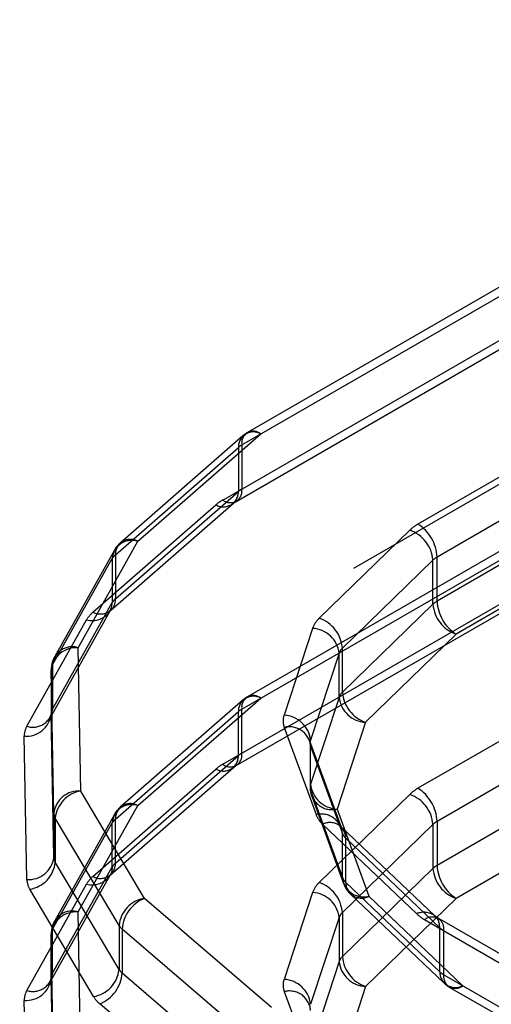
# Model space of a CAD drawing. Header units: inches. Extents: x 1907 to 2452, y -210 to -54.
# Tile 383 of 656: x 1992.17 to 1992.2388, y -187.7279 to -187.5842. Entities that reach past the tile are written whole.
import ezdxf

# ---------------------------------------------------------------- set-up
doc = ezdxf.new("R2010")
doc.units = ezdxf.units.IN
doc.header["$LTSCALE"] = 0.5
doc.header["$MEASUREMENT"] = 0
doc.linetypes.add('HIDDEN', pattern=[0.22499999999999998, 0.15, -0.075])
doc.layers.add('SID-M-H', color=4, linetype='HIDDEN')

msp = doc.modelspace()

# ---------------------------------------------------------------- linework, layer by layer
at = {"layer": 'SID-M-H'}
for p, q in [((1992.045507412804, -187.7642762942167), (1993.194555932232, -187.1009447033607)), ((1992.202382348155, -187.6462769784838), (1992.246361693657, -187.6208877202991)), ((1992.244393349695, -187.6206928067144), (1992.203197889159, -187.6444744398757)), ((1992.19959846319, -187.654314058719), (1992.243577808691, -187.6289248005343)), ((1992.201566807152, -187.6545089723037), (1992.242762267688, -187.6307273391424)), ((1992.269156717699, -187.6341259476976), (1992.228098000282, -187.6578286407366)), ((1992.271940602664, -187.6389477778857), (1992.230881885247, -187.6626504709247)), ((1992.202575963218, -187.6449191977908), (1992.184630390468, -187.6605973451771)), ((1992.18722066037, -187.6603475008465), (1992.205166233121, -187.6446693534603)), ((1992.271940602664, -187.6453772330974), (1992.230881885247, -187.6690799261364)), ((1992.183935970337, -187.6623092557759), (1992.201881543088, -187.6466311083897)), ((1992.201881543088, -187.6466311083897), (1992.201881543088, -187.6530605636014)), ((1992.202382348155, -187.6462769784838), (1992.202382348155, -187.6527064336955)), ((1992.27472448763, -187.6501990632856), (1992.233665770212, -187.6739017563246)), ((1992.183935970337, -187.6687387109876), (1992.201881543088, -187.6530605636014)), ((1992.180651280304, -187.6707004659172), (1992.198596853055, -187.6550223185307)), ((1992.183241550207, -187.6704506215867), (1992.201187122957, -187.6547724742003)), ((1992.226893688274, -187.6587236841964), (1992.213678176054, -187.6715842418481)), ((1992.178501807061, -187.6758849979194), (1992.18722066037, -187.6603475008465)), ((1992.202382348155, -187.684853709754), (1992.246361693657, -187.6594644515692)), ((1992.244393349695, -187.6592695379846), (1992.203197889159, -187.6830511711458)), ((1992.183787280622, -187.6616355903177), (1992.175068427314, -187.6771730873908)), ((1992.174756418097, -187.6783993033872), (1992.183475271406, -187.6628618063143)), ((1992.183475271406, -187.6628618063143), (1992.183475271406, -187.669291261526)), ((1992.183935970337, -187.6623092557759), (1992.183935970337, -187.6687387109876)), ((1992.230279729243, -187.6630979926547), (1992.217064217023, -187.6759585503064)), ((1992.230279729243, -187.6695274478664), (1992.230279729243, -187.6630979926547)), ((1992.230881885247, -187.6690799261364), (1992.230881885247, -187.6626504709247)), ((1992.19959846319, -187.6928907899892), (1992.243577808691, -187.6675015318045)), ((1992.174444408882, -187.6860549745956), (1992.18316326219, -187.6705174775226)), ((1992.174756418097, -187.6848287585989), (1992.183475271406, -187.669291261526)), ((1992.18316326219, -187.6705174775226), (1992.183200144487, -187.6704491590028)), ((1992.183190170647, -187.6704681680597), (1992.183403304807, -187.6699049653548)), ((1992.183200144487, -187.6704491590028), (1992.183190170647, -187.6704681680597)), ((1992.183296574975, -187.6704005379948), (1992.183241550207, -187.6704506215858)), ((1992.183403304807, -187.6699049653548), (1992.183475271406, -187.669291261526)), ((1992.201566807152, -187.6930857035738), (1992.242762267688, -187.6693040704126)), ((1992.230279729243, -187.6695274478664), (1992.217064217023, -187.6823880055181)), ((1992.171011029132, -187.6873430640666), (1992.179729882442, -187.6718055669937)), ((1992.212714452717, -187.673055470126), (1992.208547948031, -187.6857232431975)), ((1992.269156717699, -187.6727026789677), (1992.228098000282, -187.6964053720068)), ((1992.233665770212, -187.6739017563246), (1992.220450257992, -187.6867623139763)), ((1992.178883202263, -187.6968035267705), (1992.178501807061, -187.6758849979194)), ((1992.217064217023, -187.6823880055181), (1992.217064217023, -187.6759585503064)), ((1992.216582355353, -187.6766941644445), (1992.212415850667, -187.689361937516)), ((1992.216582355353, -187.6831236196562), (1992.216582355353, -187.6766941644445)), ((1992.271940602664, -187.6775245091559), (1992.230881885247, -187.7012272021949)), ((1992.174946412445, -187.7000421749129), (1992.174565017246, -187.6791236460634)), ((1992.174565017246, -187.6791236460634), (1992.174565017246, -187.6855531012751)), ((1992.174756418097, -187.6783993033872), (1992.174756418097, -187.6848287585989)), ((1992.18722066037, -187.6989242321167), (1992.205166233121, -187.6832460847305)), ((1992.216582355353, -187.6831236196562), (1992.212415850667, -187.6957913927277)), ((1992.202575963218, -187.683495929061), (1992.184630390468, -187.6991740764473)), ((1992.202382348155, -187.6912831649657), (1992.202382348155, -187.684853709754)), ((1992.271940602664, -187.6839539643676), (1992.230881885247, -187.7076566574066)), ((1992.174946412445, -187.7064716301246), (1992.174565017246, -187.6855531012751)), ((1992.183935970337, -187.7008859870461), (1992.201881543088, -187.6852078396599)), ((1992.201881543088, -187.6916372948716), (1992.201881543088, -187.6852078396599)), ((1992.208577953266, -187.6875057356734), (1992.213213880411, -187.7002446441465)), ((1992.220450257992, -187.6867623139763), (1992.216283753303, -187.6994300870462)), ((1992.17100962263, -187.7097102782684), (1992.170628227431, -187.688791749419)), ((1992.27472448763, -187.6887757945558), (1992.233665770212, -187.7124784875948)), ((1992.216913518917, -187.7021130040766), (1992.212277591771, -187.6893740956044)), ((1992.212346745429, -187.6897859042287), (1992.212346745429, -187.6962153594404)), ((1992.212415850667, -187.6957913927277), (1992.212415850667, -187.689361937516)), ((1992.212430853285, -187.690253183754), (1992.217066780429, -187.7029920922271)), ((1992.212430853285, -187.6966826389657), (1992.212430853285, -187.690253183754)), ((1992.183935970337, -187.7073154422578), (1992.201881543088, -187.6916372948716)), ((1992.183241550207, -187.709027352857), (1992.201187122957, -187.6933492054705)), ((1992.180651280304, -187.7092771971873), (1992.198596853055, -187.693599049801)), ((1992.188183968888, -187.7124727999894), (1992.178883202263, -187.6968035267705)), ((1992.212430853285, -187.6966826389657), (1992.217066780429, -187.7094215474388)), ((1992.212584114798, -187.6975617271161), (1992.217220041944, -187.7103006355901)), ((1992.226893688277, -187.6973004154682), (1992.213678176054, -187.7101609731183)), ((1992.178501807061, -187.7144617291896), (1992.18722066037, -187.6989242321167)), ((1992.174946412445, -187.7000421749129), (1992.174946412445, -187.7064716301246)), ((1992.183787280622, -187.7002123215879), (1992.175068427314, -187.715749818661)), ((1992.216283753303, -187.6994300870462), (1992.220919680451, -187.712168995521)), ((1992.174756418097, -187.7169760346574), (1992.183475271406, -187.7014385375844)), ((1992.184459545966, -187.7164242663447), (1992.175158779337, -187.7007549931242)), ((1992.175158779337, -187.7007549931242), (1992.175158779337, -187.7071844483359)), ((1992.183475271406, -187.7078679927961), (1992.183475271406, -187.7014385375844)), ((1992.183935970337, -187.7073154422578), (1992.183935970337, -187.7008859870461)), ((1992.214187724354, -187.7016678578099), (1992.227906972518, -187.7147221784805)), ((1992.230620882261, -187.715084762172), (1992.216901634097, -187.7020304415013)), ((1992.230279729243, -187.7016747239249), (1992.217064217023, -187.7145352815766)), ((1992.230279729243, -187.7016747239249), (1992.230279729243, -187.7081041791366)), ((1992.230881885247, -187.7012272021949), (1992.230881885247, -187.7076566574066)), ((1992.217066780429, -187.7094215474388), (1992.217066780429, -187.7029920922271)), ((1992.217553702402, -187.7037036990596), (1992.231272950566, -187.7167580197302)), ((1992.217553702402, -187.7101331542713), (1992.217553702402, -187.7037036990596)), ((1992.174756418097, -187.7234054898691), (1992.183475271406, -187.7078679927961)), ((1992.184459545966, -187.7228537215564), (1992.175158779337, -187.7071844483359)), ((1992.183475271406, -187.7078679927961), (1992.183403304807, -187.708481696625)), ((1992.174444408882, -187.7246317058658), (1992.18316326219, -187.7090942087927)), ((1992.183190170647, -187.7090448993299), (1992.18316326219, -187.7090942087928)), ((1992.183204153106, -187.7090181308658), (1992.183190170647, -187.7090448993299)), ((1992.183403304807, -187.708481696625), (1992.183204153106, -187.7090181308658)), ((1992.230279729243, -187.7081041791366), (1992.217064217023, -187.7209647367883)), ((1992.171011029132, -187.7259197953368), (1992.179729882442, -187.7103822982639)), ((1992.217553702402, -187.7101331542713), (1992.231272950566, -187.7231874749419)), ((1992.18073512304, -187.7268051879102), (1992.171434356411, -187.7111359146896)), ((1992.212714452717, -187.7116322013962), (1992.208547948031, -187.7242999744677)), ((1992.218205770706, -187.7118064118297), (1992.23192501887, -187.7248607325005)), ((1992.220919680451, -187.712168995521), (1992.234638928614, -187.7252233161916)), ((1992.206734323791, -187.7283974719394), (1992.188183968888, -187.7124727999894)), ((1992.233665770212, -187.7124784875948), (1992.220450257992, -187.7253390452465)), ((1992.178883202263, -187.7353802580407), (1992.178501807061, -187.7144617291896)), ((1992.217064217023, -187.7145352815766), (1992.217064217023, -187.7209647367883)), ((1992.230620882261, -187.7150847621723), (1992.230543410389, -187.7150149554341)), ((1992.184459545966, -187.7164242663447), (1992.184459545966, -187.7228537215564)), ((1992.216582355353, -187.7152708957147), (1992.212415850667, -187.7279386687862)), ((1992.216582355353, -187.7152708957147), (1992.216582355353, -187.7217003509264)), ((1992.229071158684, -187.7155786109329), (1992.302261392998, -187.7578309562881)), ((1992.301445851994, -187.75602841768), (1992.231039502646, -187.7153836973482)), ((1992.174946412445, -187.7386189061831), (1992.174565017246, -187.7177003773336)), ((1992.174565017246, -187.7241298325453), (1992.174565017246, -187.7177003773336)), ((1992.174756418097, -187.7234054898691), (1992.174756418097, -187.7169760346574)), ((1992.203467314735, -187.7328804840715), (1992.184916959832, -187.7169558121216)), ((1992.184916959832, -187.7169558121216), (1992.184916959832, -187.7233852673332)), ((1992.231272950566, -187.7231874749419), (1992.231272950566, -187.7167580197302)), ((1992.231855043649, -187.7236156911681), (1992.231855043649, -187.7171862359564)), ((1992.216582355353, -187.7217003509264), (1992.212415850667, -187.7343681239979)), ((1992.203467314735, -187.7393099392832), (1992.184916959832, -187.7233852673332)), ((1992.231855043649, -187.7236156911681), (1992.305045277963, -187.7658680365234)), ((1992.174946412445, -187.7450483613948), (1992.174565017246, -187.7241298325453)), ((1992.208577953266, -187.7260824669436), (1992.213213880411, -187.7388213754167)), ((1992.220450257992, -187.7253390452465), (1992.216283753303, -187.7380068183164)), ((1992.232670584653, -187.7254182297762), (1992.303076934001, -187.766062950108)), ((1992.17100962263, -187.7482870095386), (1992.170628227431, -187.7273684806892)), ((1992.200200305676, -187.7437929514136), (1992.181649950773, -187.7278682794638))]:
    msp.add_line(p, q, dxfattribs=at)
for centre, radius, start, end in [((1992.204075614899, -187.6465740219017), 0.002194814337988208, 60.20443273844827, 181.4904147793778), ((1992.204079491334, -187.646001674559), 0.001719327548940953, 50.79671475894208, 189.2140369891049), ((1992.205166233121, -187.6478840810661), 0.003937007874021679, 119.9973117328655, 131.1420833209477), ((1992.203951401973, -187.6490270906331), 0.003166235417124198, 119.7065631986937, 130.823321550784), ((1992.199687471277, -187.6531176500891), 0.002194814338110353, 240.2044327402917, 1.490414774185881), ((1992.200685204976, -187.6529817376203), 0.001719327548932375, 230.7967147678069, 9.214036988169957), ((1992.203951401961, -187.6554565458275), 0.003166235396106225, 119.7065631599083, 130.8233215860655), ((1992.2027365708, -187.6598142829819), 0.006332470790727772, 119.7065631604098, 130.8233215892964), ((1992.231096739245, -187.6631212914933), 0.006083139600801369, 119.5352602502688, 133.704127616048), ((1992.225256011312, -187.6634890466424), 0.005038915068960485, 4.451016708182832, 71.03406954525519), ((1992.224837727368, -187.6629255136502), 0.006050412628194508, 2.605478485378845, 57.39452165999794), ((1992.186329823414, -187.6630672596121), 0.002861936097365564, 71.86417235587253, 175.8832968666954), ((1992.186130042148, -187.6622521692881), 0.002194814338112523, 60.20443274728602, 181.4904147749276), ((1992.18722066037, -187.6635622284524), 0.003937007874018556, 131.1420833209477, 150.701075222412), ((1992.185312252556, -187.6639250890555), 0.002122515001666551, 130.4226192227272, 149.9368525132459), ((1992.232381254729, -187.6652967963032), 0.003041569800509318, 119.5352602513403, 133.7041276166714), ((1992.18174202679, -187.6688485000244), 0.002196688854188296, 315.0462967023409, 2.864798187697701), ((1992.185312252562, -187.670354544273), 0.002122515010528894, 130.4226192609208, 149.9368524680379), ((1992.232381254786, -187.6717262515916), 0.003041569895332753, 119.5352604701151, 133.7041273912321), ((1992.236926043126, -187.668804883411), 0.006050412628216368, 182.6054784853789, 237.3945216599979), ((1992.180547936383, -187.6687662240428), 0.003147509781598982, 254.9355669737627, 326.1932617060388), ((1992.181738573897, -187.6684207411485), 0.002525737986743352, 244.501624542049, 306.5172104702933), ((1992.235303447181, -187.6691363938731), 0.005038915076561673, 184.4510167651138, 251.0340694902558), ((1992.183403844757, -187.6739321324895), 0.004245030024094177, 130.4226192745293, 149.9368524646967), ((1992.216195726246, -187.6742846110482), 0.003691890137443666, 132.9933621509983, 160.5532896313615), ((1992.212040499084, -187.6763496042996), 0.005038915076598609, 4.451016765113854, 71.03406948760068), ((1992.212516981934, -187.6771405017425), 0.004089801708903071, 6.265409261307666, 87.232471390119), ((1992.178199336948, -187.6795293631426), 0.003656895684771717, 85.25551621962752, 173.630162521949), ((1992.177610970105, -187.678604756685), 0.002861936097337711, 71.86417235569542, 175.8832968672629), ((1992.218322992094, -187.677308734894), 0.001845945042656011, 132.993361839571, 160.5532897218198), ((1992.178501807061, -187.6790997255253), 0.003937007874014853, 150.701075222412, 180), ((1992.175985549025, -187.6791115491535), 0.001420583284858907, 149.9089506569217, 180.4879054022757), ((1992.204075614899, -187.6851507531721), 0.002194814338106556, 60.20443274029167, 181.4904147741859), ((1992.204079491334, -187.6845784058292), 0.001719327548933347, 50.79671475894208, 189.21403698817), ((1992.205166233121, -187.6864608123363), 0.003937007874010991, 119.9973117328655, 131.1420833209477), ((1992.21832299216, -187.6837381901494), 0.001845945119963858, 132.9933624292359, 160.553289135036), ((1992.220647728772, -187.6826772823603), 0.004089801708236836, 186.26540923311, 267.2324714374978), ((1992.222087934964, -187.6819969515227), 0.005038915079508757, 184.4510167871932, 251.0340694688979), ((1992.171901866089, -187.684623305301), 0.002861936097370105, 251.8641723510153, 355.8832968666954), ((1992.175985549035, -187.6855410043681), 0.001420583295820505, 149.9089507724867, 180.4879052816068), ((1992.203951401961, -187.6876038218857), 0.003166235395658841, 119.7065631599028, 130.8233215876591), ((1992.170930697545, -187.6851473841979), 0.003656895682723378, 265.2555161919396, 353.6301625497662), ((1992.211094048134, -187.6865718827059), 0.00268380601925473, 161.566277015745, 200.3624951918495), ((1992.208350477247, -187.689808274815), 0.004089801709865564, 6.265409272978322, 87.23247137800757), ((1992.173469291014, -187.6887675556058), 0.002841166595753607, 149.908950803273, 180.4879052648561), ((1992.209319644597, -187.6905409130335), 0.00312448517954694, 5.283770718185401, 103.7319768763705), ((1992.213688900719, -187.6897862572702), 0.001341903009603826, 161.5662770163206, 200.3624951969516), ((1992.199687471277, -187.6916943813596), 0.002194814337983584, 240.2044327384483, 1.490414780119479), ((1992.200685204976, -187.6915584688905), 0.001719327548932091, 230.7967147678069, 9.214036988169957), ((1992.203951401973, -187.694033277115), 0.003166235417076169, 119.7065631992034, 130.8233215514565), ((1992.202736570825, -187.6983910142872), 0.006332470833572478, 119.7065631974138, 130.8233215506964), ((1992.216283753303, -187.6962153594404), 0.003937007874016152, 180, 199.997393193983), ((1992.213688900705, -187.6962157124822), 0.001341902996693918, 161.5662768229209, 200.3624953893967), ((1992.216481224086, -187.6953450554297), 0.004089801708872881, 186.2654092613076, 267.2324713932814), ((1992.178580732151, -187.7004478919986), 0.003656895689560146, 85.25551624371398, 173.6301624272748), ((1992.179587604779, -187.7011984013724), 0.004450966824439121, 99.10581712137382, 174.2826732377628), ((1992.215542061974, -187.696394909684), 0.003124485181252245, 185.2837707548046, 283.7319768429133), ((1992.231096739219, -187.7016980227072), 0.006083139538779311, 119.5352602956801, 133.7041277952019), ((1992.225256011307, -187.7020657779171), 0.005038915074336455, 4.451016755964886, 71.03406947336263), ((1992.224837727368, -187.7015022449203), 0.006050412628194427, 2.605478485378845, 57.39452165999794), ((1992.186329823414, -187.7016439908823), 0.002861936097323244, 71.8641723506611, 175.8832968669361), ((1992.18722066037, -187.7021389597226), 0.003937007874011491, 131.1420833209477, 150.701075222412), ((1992.186130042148, -187.7008289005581), 0.002194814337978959, 60.20443273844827, 181.4904147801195), ((1992.176389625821, -187.7000002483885), 0.001443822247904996, 181.6640210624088, 211.5162763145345), ((1992.21395557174, -187.7032798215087), 0.003124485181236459, 5.283770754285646, 103.731976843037), ((1992.216735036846, -187.6988800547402), 0.00377632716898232, 201.1833483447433, 227.5809701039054), ((1992.185312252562, -187.7025018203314), 0.002122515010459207, 130.4226192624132, 149.936852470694), ((1992.215264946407, -187.7036873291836), 0.002288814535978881, 359.59021021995, 118.0762563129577), ((1992.232381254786, -187.7038735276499), 0.003041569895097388, 119.5352604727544, 133.7041273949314), ((1992.218827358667, -187.7023097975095), 0.001888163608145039, 201.1833485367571, 227.5809700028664), ((1992.171312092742, -187.7060659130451), 0.003656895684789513, 265.2555162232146, 353.6301625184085), ((1992.170729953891, -187.706741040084), 0.004450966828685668, 279.1058171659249, 354.2826731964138), ((1992.176389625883, -187.7064297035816), 0.001443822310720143, 181.6640217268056, 211.5162756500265), ((1992.181741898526, -187.7073725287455), 0.002194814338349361, 240.2044327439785, 1.490414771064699), ((1992.185312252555, -187.7089312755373), 0.002122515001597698, 130.4226192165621, 149.936852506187), ((1992.232381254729, -187.7103029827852), 0.003041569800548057, 119.5352602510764, 133.7041276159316), ((1992.236926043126, -187.7073816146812), 0.006050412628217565, 182.6054784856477, 237.394521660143), ((1992.180547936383, -187.7073429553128), 0.003147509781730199, 254.935566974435, 326.1932617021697), ((1992.183403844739, -187.7125088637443), 0.00424503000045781, 130.4226192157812, 149.936852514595), ((1992.235303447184, -187.7077131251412), 0.005038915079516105, 184.4510167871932, 251.034069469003), ((1992.173896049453, -187.7096264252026), 0.002887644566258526, 181.6640213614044, 211.5162758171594), ((1992.216195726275, -187.7128613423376), 0.003691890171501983, 132.9933622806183, 160.5532895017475), ((1992.212040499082, -187.714926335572), 0.00503891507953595, 4.451016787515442, 71.03406946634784), ((1992.220177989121, -187.7091338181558), 0.00312448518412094, 185.2837707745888, 283.7319768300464), ((1992.218827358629, -187.708739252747), 0.001888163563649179, 201.1833482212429, 227.5809703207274), ((1992.220919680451, -187.7089542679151), 0.003937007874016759, 199.9973931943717, 226.4226608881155), ((1992.219842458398, -187.7101495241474), 0.002288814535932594, 179.5902102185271, 298.0762563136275), ((1992.212516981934, -187.7157172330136), 0.004089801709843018, 6.265409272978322, 87.23247137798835), ((1992.188888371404, -187.7168676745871), 0.004450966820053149, 99.10581711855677, 174.2826733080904), ((1992.190132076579, -187.7173244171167), 0.005228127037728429, 111.8773258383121, 175.9570518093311), ((1992.178199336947, -187.7181060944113), 0.003656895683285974, 85.25551619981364, 173.6301625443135), ((1992.177610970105, -187.7171814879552), 0.002861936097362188, 71.86417235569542, 175.8832968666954), ((1992.21832299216, -187.7158854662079), 0.001845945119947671, 132.9933624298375, 160.5532891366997), ((1992.228970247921, -187.7171643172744), 0.002663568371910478, 53.79882998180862, 113.527681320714), ((1992.232098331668, -187.7102441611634), 0.006133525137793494, 226.8938295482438, 240.426123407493), ((1992.229052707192, -187.7166595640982), 0.002222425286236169, 357.4609094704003, 45.12080596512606), ((1992.178501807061, -187.7176764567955), 0.003937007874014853, 150.701075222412, 180), ((1992.18630951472, -187.7152948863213), 0.00216746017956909, 211.4034808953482, 230.0228286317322), ((1992.23015790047, -187.7169109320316), 0.001719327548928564, 350.785963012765, 129.2032852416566), ((1992.175985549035, -187.7176882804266), 0.001420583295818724, 149.9089507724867, 180.4879052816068), ((1992.233368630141, -187.7145190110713), 0.003066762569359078, 226.8938295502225, 240.4261234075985), ((1992.218322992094, -187.722314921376), 0.001845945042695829, 132.9933618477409, 160.5532897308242), ((1992.220647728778, -187.7212540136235), 0.004089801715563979, 186.2654093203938, 267.2324713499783), ((1992.222087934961, -187.720573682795), 0.005038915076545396, 184.4510167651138, 251.0340694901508), ((1992.171901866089, -187.7232000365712), 0.002861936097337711, 251.8641723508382, 355.8832968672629), ((1992.175985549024, -187.7241177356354), 0.001420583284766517, 149.9089506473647, 180.4879054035), ((1992.180030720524, -187.7224103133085), 0.004450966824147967, 279.1058171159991, 354.2826732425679), ((1992.179701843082, -187.7230166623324), 0.005228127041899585, 291.8773258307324, 355.9570517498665), ((1992.186309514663, -187.7217243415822), 0.00216746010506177, 211.4034805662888, 230.0228289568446), ((1992.233561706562, -187.723203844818), 0.002288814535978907, 179.59021021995, 298.0762563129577), ((1992.23336863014, -187.7209484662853), 0.003066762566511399, 226.8938295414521, 240.4261234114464), ((1992.233552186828, -187.7238909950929), 0.001719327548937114, 170.7859630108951, 309.2032852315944), ((1992.170930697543, -187.7237241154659), 0.003656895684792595, 265.2555162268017, 353.6301625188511), ((1992.211094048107, -187.7251486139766), 0.002683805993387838, 161.5662768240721, 200.362495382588), ((1992.208350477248, -187.7283850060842), 0.00408980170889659, 6.265409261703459, 87.23247139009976), ((1992.234638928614, -187.7220085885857), 0.003937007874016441, 226.4226608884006, 240.0026882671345), ((1992.173469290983, -187.7273442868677), 0.002841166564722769, 149.9089506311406, 180.4879054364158), ((1992.209319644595, -187.7291176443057), 0.003124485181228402, 5.283770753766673, 103.7319768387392), ((1992.184435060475, -187.7245464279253), 0.004334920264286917, 211.4034806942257, 230.0228288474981)]:
    msp.add_arc(centre, radius, start, end, dxfattribs=at)
for points, knots in [([(1992.201230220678, -187.6547472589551), (1992.201255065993, -187.6547214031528), (1992.201303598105, -187.6546708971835), (1992.201480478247, -187.6545620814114), (1992.201566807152, -187.6545089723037)], [0, 0, 0, 0, 0.5119355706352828, 0.9999999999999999, 0.9999999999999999, 0.9999999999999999, 0.9999999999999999]), ([(1992.183182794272, -187.6704353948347), (1992.183163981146, -187.6704835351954), (1992.183113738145, -187.6706121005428), (1992.183192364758, -187.6705127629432), (1992.183241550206, -187.6704506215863)], [0, 0, 0, 0, 0.3744427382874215, 1, 1, 1, 1]), ([(1992.174519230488, -187.6855385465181), (1992.174526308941, -187.6856593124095), (1992.174539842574, -187.6858902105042), (1992.174475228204, -187.6860017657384), (1992.174444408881, -187.6860549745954)], [0, 0, 0, 0, 0.5230267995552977, 0.9999999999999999, 0.9999999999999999, 0.9999999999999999, 0.9999999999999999]), ([(1992.212284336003, -187.6894222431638), (1992.212296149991, -187.6894440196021), (1992.212332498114, -187.6895110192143), (1992.212314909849, -187.6896715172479), (1992.212303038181, -187.6897798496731)], [0, 0, 0, 0, 0.3250233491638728, 1, 1, 1, 1]), ([(1992.201229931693, -187.6933242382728), (1992.201254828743, -187.6932983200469), (1992.201303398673, -187.6932477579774), (1992.201480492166, -187.6931388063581), (1992.201566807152, -187.6930857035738)], [0, 0, 0, 0, 0.5126021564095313, 1, 1, 1, 1]), ([(1992.216941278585, -187.7020613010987), (1992.216897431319, -187.7020151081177), (1992.216801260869, -187.7019137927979), (1992.216873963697, -187.702042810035), (1992.216913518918, -187.7021130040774)], [0, 0, 0, 0, 0.4559328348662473, 1, 1, 1, 1]), ([(1992.183183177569, -187.709011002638), (1992.183164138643, -187.7090596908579), (1992.183113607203, -187.7091889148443), (1992.183192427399, -187.7090893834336), (1992.183241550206, -187.7090273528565)], [0, 0, 0, 0, 0.3767738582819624, 1, 1, 1, 1]), ([(1992.231076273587, -187.7153856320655), (1992.230958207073, -187.7153203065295), (1992.230731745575, -187.7151950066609), (1992.230656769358, -187.7151204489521), (1992.230620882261, -187.7150847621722)], [0, 0, 0, 0, 0.5213535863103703, 1, 1, 1, 1]), ([(1992.174519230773, -187.724114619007), (1992.174526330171, -187.7242356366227), (1992.174539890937, -187.7244667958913), (1992.174475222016, -187.7245784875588), (1992.174444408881, -187.7246317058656)], [0, 0, 0, 0, 0.5235248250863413, 0.9999999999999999, 0.9999999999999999, 0.9999999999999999, 0.9999999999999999])]:
    msp.add_open_spline(points, degree=3, knots=knots, dxfattribs=at)

doc.saveas('drawing.dxf')
